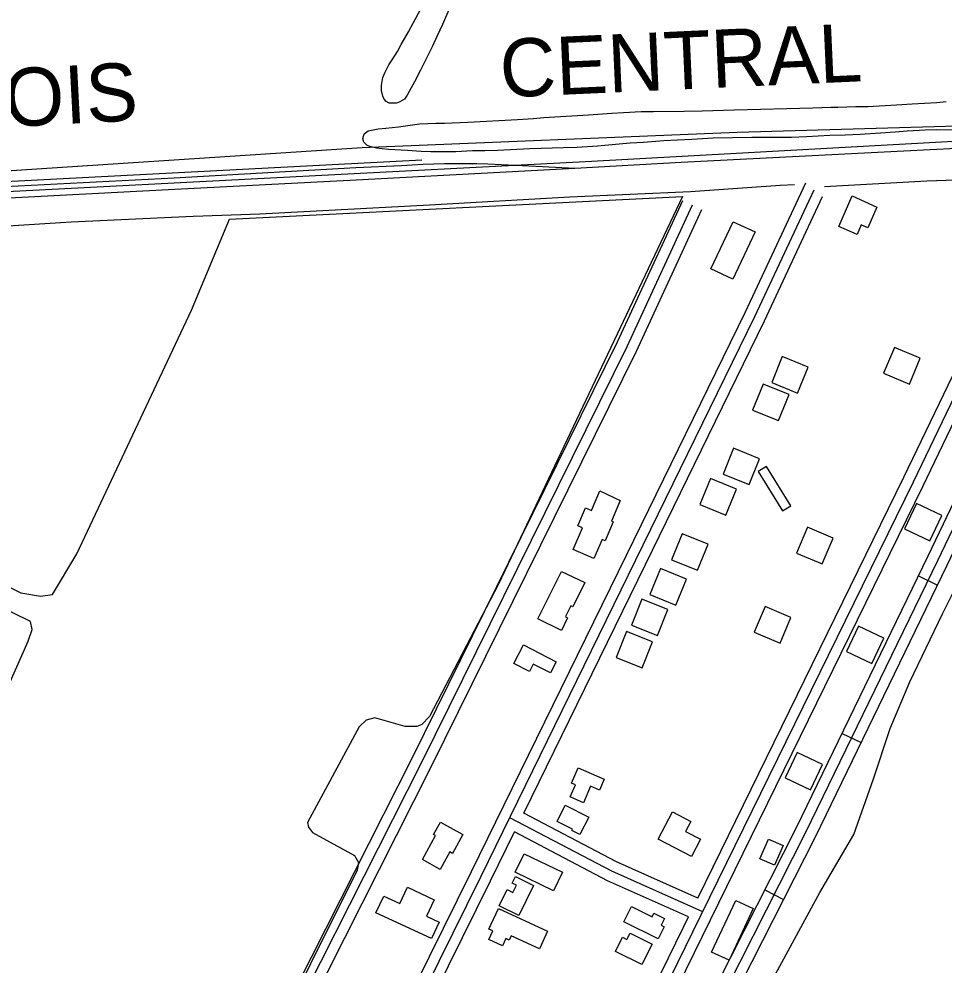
# Model space of a CAD drawing. Extents: x 3477039 to 3515015, y 546746 to 572297.
# Drawn here: x 3500384 to 3501707, y 566047 to 567399 of the extents above; entities that cross this region are included whole.
import ezdxf

# ---------------------------------------------------------------- set-up
doc = ezdxf.new("R2010")
doc.units = 0
for name, color, linetype in [('V-BLDG-OTLN', 7, 'Continuous'), ('V-RAIL-IDEN', 7, 'Continuous'), ('V-RAIL-TRAK', 7, 'Continuous'), ('V-ROAD-CNTR', 7, 'Continuous'), ('V-SITE-VEGE', 7, 'Continuous'), ('V-TOPO-SHOR', 7, 'Continuous')]:
    doc.layers.add(name, color=color, linetype=linetype)

msp = doc.modelspace()

# ---------------------------------------------------------------- linework, layer by layer
at = {"layer": 'V-BLDG-OTLN'}
for points in [[(3501575.1, 567146.5), (3501610.3, 567130.3), (3501597.5, 567100.9), (3501588.3, 567104.9), (3501582.4, 567091.4), (3501556.1, 567102.9)], [(3501405.3, 567109.6), (3501436.7, 567094.9), (3501404.5, 567027.3), (3501373.2, 567042.2)], [(3501657, 566877.6), (3501672.6, 566914.4), (3501635.7, 566930), (3501620.2, 566893.1)], [(3501475.2, 566916.8), (3501460.2, 566879.7), (3501497.3, 566864.7), (3501512.3, 566901.8)], [(3501448, 566877.3), (3501433, 566840.2), (3501470.1, 566825.3), (3501485.1, 566862.4)], [(3501405.7, 566785.7), (3501390.8, 566748.6), (3501427.9, 566733.7), (3501442.8, 566770.8)], [(3501475.5, 566696.1), (3501487.5, 566703.4), (3501453, 566759.7), (3501441, 566752.4)], [(3501372.6, 566742.4), (3501357.7, 566705.3), (3501394.8, 566690.3), (3501409.7, 566727.4)], [(3501214.3, 566724.7), (3501243.6, 566710.9), (3501231, 566681.7), (3501233.7, 566680.5), (3501222.1, 566653.5), (3501217.8, 566655.4), (3501206.1, 566628), (3501176.3, 566640.8), (3501189.8, 566672.2), (3501183.1, 566675), (3501194.1, 566700.6), (3501202.4, 566697)], [(3501686.5, 566653.3), (3501703.6, 566689.5), (3501667.4, 566706.6), (3501650.3, 566670.4)], [(3501532.6, 566620.4), (3501548.1, 566657.2), (3501511.2, 566672.8), (3501495.7, 566635.9)], [(3501332.1, 566663.5), (3501317.1, 566626.4), (3501354.2, 566611.4), (3501369.2, 566648.5)], [(3501301.1, 566613.7), (3501286.2, 566576.6), (3501323.3, 566561.6), (3501338.2, 566598.7)], [(3501159.7, 566609.4), (3501193.1, 566593.7), (3501175.9, 566559.2), (3501173.1, 566560.6), (3501165.3, 566545.1), (3501168.5, 566543.5), (3501159.5, 566525.3), (3501126.1, 566542)], [(3501274.8, 566570.1), (3501259.9, 566533), (3501297, 566518.1), (3501311.9, 566555.2)], [(3501472.2, 566507.2), (3501487.7, 566544), (3501450.8, 566559.5), (3501435.3, 566522.7)], [(3501603.2, 566478), (3501620.3, 566514.2), (3501584.2, 566531.3), (3501567.1, 566495.1)], [(3501252.7, 566523.8), (3501237.8, 566486.7), (3501274.9, 566471.7), (3501289.8, 566508.8)], [(3501105.2, 566504.6), (3501152.3, 566480.5), (3501144.2, 566464.6), (3501119.4, 566477.3), (3501113.8, 566466.5), (3501091.5, 566478)], [(3501515.8, 566297.6), (3501532.9, 566333.7), (3501496.7, 566350.8), (3501479.6, 566314.7)], [(3501183.6, 566328.7), (3501220.9, 566312.5), (3501214.2, 566297), (3501201.3, 566302.6), (3501191, 566279.1), (3501172.1, 566287.3), (3501179.7, 566304.6), (3501174.1, 566307)], [(3501165.1, 566275.4), (3501198.7, 566258.6), (3501186.1, 566233.4), (3501174.5, 566239.2), (3501175.5, 566241.2), (3501153.5, 566252.2)], [(3501318.3, 566265.9), (3501344.4, 566252.4), (3501337, 566238), (3501358.3, 566227), (3501345.6, 566202.3), (3501298.1, 566226.9)], [(3500986.8, 566251), (3501018.8, 566233.6), (3501004.1, 566206.6), (3501000.1, 566208.8), (3500986.5, 566183.8), (3500961, 566197.7), (3500979.7, 566232.1), (3500976.6, 566233.8)], [(3501455.7, 566227), (3501476.5, 566217.8), (3501464.1, 566189.8), (3501443.3, 566199)], [(3501161.2, 566179.6), (3501148.2, 566153), (3501093.7, 566179.6), (3501106.6, 566206.2)], [(3501119.9, 566160.6), (3501098.7, 566117.9), (3501070.7, 566131.8), (3501082.2, 566154.8), (3501090.1, 566150.8), (3501095.3, 566161.2), (3501089.2, 566164.2), (3501093.8, 566173.6)], [(3500939.5, 566158.1), (3500977.9, 566140.2), (3500966.9, 566116.7), (3500985, 566108.3), (3500974, 566084.7), (3500894.5, 566121.8), (3500905.6, 566145.6), (3500928.7, 566134.8)], [(3501433.8, 566127.8), (3501399.2, 566053.8), (3501374.3, 566065.4), (3501408.9, 566139.4)], [(3501069.5, 566127.8), (3501139.8, 566095.4), (3501128.2, 566070.1), (3501087.9, 566088.7), (3501085, 566082.5), (3501080.1, 566084.8), (3501075.2, 566074.3), (3501055.7, 566083.3), (3501061.4, 566095.7), (3501055.9, 566098.2)], [(3501297.9, 566084.3), (3501248.9, 566108.6), (3501259.8, 566130.6), (3501289.3, 566116), (3501291.8, 566121.1), (3501307.1, 566113.5), (3501302.3, 566104), (3501306.6, 566101.8)], [(3501274.7, 566047.6), (3501236.9, 566066.5), (3501247, 566086.8), (3501253.3, 566083.6), (3501257.8, 566092.6), (3501289.3, 566076.8)]]:
    msp.add_lwpolyline(points, close=True, dxfattribs=at)
at = {"layer": 'V-RAIL-TRAK'}
for p, q in [((3500606.2, 567172.3), (3500865.5, 567187.2)), ((3500865.5, 567187.2), (3500931.1, 567189.8)), ((3500866.3, 567169.3), (3501178.6, 567186)), ((3500607.1, 567155.9), (3500866.3, 567169.3))]:
    msp.add_line(p, q, dxfattribs=at)
for points in [[(3501178.6, 567186), (3501330.7, 567194.9), (3501489.9, 567202.8), (3501649.1, 567211), (3501762, 567216.6)], [(3500931.1, 567189.8), (3500946.4, 567190.9), (3500961.8, 567191.8), (3500977.2, 567192.4), (3500992.6, 567192.8), (3501008, 567193), (3501023.4, 567193), (3501038.8, 567192.7), (3501054.2, 567192.2), (3501093.3, 567190.3), (3501132.4, 567188.6), (3501178.6, 567186)], [(3499942.4, 567137.4), (3500177.9, 567150.4), (3500606.2, 567172.3)], [(3499934.5, 567121.1), (3500178.7, 567133.9), (3500607.1, 567155.9)]]:
    msp.add_lwpolyline(points, dxfattribs=at)
at = {"layer": 'V-ROAD-CNTR'}
for p, q in [((3501670.1, 566603.2), (3501697.1, 566590.1)), ((3501561.1, 566378.2), (3501588.1, 566365.2)), ((3501450.5, 566154.3), (3501477.3, 566140.8))]:
    msp.add_line(p, q, dxfattribs=at)
for points in [[(3503182.2, 567300.7), (3501927.5, 567235.5), (3501194.2, 567195.3), (3499925.6, 567129.3), (3496300.2, 566936.8), (3495113.2, 566872.3)], [(3501354.5, 566142.6), (3501649.3, 566744.4), (3501826.7, 567113.4), (3501880.5, 567207.6), (3501915, 567209.2), (3501954.8, 567208.4), (3501991.4, 567196.3)], [(3500959.9, 567197.6), (3499924.9, 567143.8), (3496678.1, 566971.4)], [(3500715.4, 564813.8), (3500718, 564811.6), (3500842.9, 565052.7), (3501057.7, 565502.3), (3501347.7, 566094.7), (3501662.8, 566737.8), (3501840, 567106.5), (3501889.5, 567193), (3501915.2, 567194.2), (3501952.2, 567193.4), (3501966.7, 567188.6)], [(3500802.6, 564758.6), (3500826.2, 564803.1), (3500958.4, 565077.9), (3501080.2, 565333.4), (3501225.9, 565622.8), (3501372.4, 565934.1), (3501522.6, 566230.1), (3501711, 566618.8), (3501879.3, 566970), (3501991.4, 567196.3)], [(3500736.8, 564815.2), (3500856.4, 565046), (3501071.2, 565495.8), (3501361.2, 566088.1), (3501676.3, 566731.3), (3501853.2, 567099.5), (3501898.4, 567178.4), (3501915.4, 567179.2), (3501949.1, 567178.5)], [(3500780.5, 564777.4), (3500931.3, 565090.8), (3501053.3, 565346.6), (3501198.9, 565635.9), (3501345.4, 565947.2), (3501495.7, 566243.4), (3501684, 566631.8), (3501852.3, 566983.2), (3501949.1, 567178.5)], [(3500783.7, 564754.9), (3500812.8, 564809.8), (3500944.9, 565084.3), (3501066.7, 565340), (3501212.4, 565629.3), (3501358.9, 565940.6), (3501509.1, 566236.8), (3501697.5, 566625.3), (3501865.8, 566976.6), (3501948.9, 567144.3), (3501966.7, 567188.6)], [(3500470.2, 565045.1), (3500549.4, 565199.7), (3500656.5, 565407.2), (3500831.6, 565776.4), (3501031.3, 566180.5), (3501252.7, 566632.8), (3501422.6, 566980.6), (3501508.9, 567165)], [(3500478.7, 565017.9), (3500474.8, 565021.3), (3500562.8, 565192.9), (3500669.9, 565400.5), (3500845.1, 565769.8), (3501044.8, 566173.9), (3501266.2, 566626.2), (3501436.1, 566974.1), (3501520.9, 567155.4)], [(3500575.6, 565611.5), (3500699.6, 565855), (3500946.6, 566343.5), (3501239.9, 566937.7), (3501333.3, 567139.7)], [(3501105.7, 566264.1), (3501279.7, 566619.6), (3501449.7, 566967.7), (3501533, 567145.7)], [(3500589, 565604.7), (3500713, 565848.2), (3500960, 566336.8), (3501253.4, 566931.2), (3501346.9, 567133.5)], [(3500602.3, 565597.9), (3500726.4, 565841.5), (3500973.5, 566330.1), (3501266.9, 566924.7), (3501360.5, 567127.2)], [(3501354.5, 566142.6), (3501238.3, 566194.5), (3501105.7, 566264.1)], [(3501361.6, 566123), (3501231.8, 566181), (3501085.8, 566257.6)], [(3500493.5, 565024.9), (3500576.1, 565186), (3500683.4, 565393.9), (3500858.6, 565763.3), (3501058.2, 566167.3), (3501092.5, 566237.2)], [(3501341.3, 566115.7), (3501225.3, 566167.5), (3501092.5, 566237.2)], [(3500713.4, 564835.3), (3500829.5, 565059.4), (3501044.2, 565508.9), (3501334.2, 566101.3), (3501341.3, 566115.7)]]:
    msp.add_lwpolyline(points, dxfattribs=at)
at = {"layer": 'V-SITE-VEGE'}
for p, q in [((3500948.2, 567394.2), (3500958.7, 567414)), ((3501000.3, 567416), (3500989.6, 567391.7)), ((3500941.1, 567380.9), (3500948.2, 567394.2)), ((3500989.6, 567391.7), (3500982.2, 567375.4)), ((3500930.6, 567363), (3500941.1, 567380.9)), ((3500982.2, 567375.4), (3500974.8, 567359.7)), ((3500925.1, 567353), (3500930.6, 567363)), ((3500974.8, 567359.7), (3500958.3, 567326.3)), ((3500912.7, 567333.7), (3500917.7, 567340.9)), ((3500917.7, 567340.9), (3500925.1, 567353)), ((3500907.2, 567322.6), (3500912.7, 567333.7)), ((3500902.6, 567304.4), (3500904.5, 567315.7)), ((3500904.5, 567315.7), (3500907.2, 567322.6)), ((3500958.3, 567326.3), (3500949.7, 567309.7)), ((3500902.6, 567297), (3500902.6, 567304.4)), ((3500945, 567300.9), (3500939, 567290.4)), ((3500949.7, 567309.7), (3500945, 567300.9)), ((3500904.5, 567289), (3500902.6, 567297)), ((3500906.4, 567284.9), (3500904.5, 567289)), ((3500939, 567290.4), (3500935.1, 567284.9)), ((3500908.9, 567281.5), (3500906.4, 567284.9)), ((3500913.6, 567279.3), (3500908.9, 567281.5)), ((3500916.4, 567279.3), (3500913.6, 567279.3)), ((3500923.8, 567279.1), (3500916.4, 567279.3)), ((3500928.5, 567281), (3500923.8, 567279.1)), ((3500935.1, 567284.9), (3500928.5, 567281)), ((3501518.5, 567272.5), (3501545.2, 567273.4)), ((3501545.2, 567273.4), (3501554.6, 567273.5)), ((3501554.6, 567273.5), (3501580.6, 567274.2)), ((3501580.6, 567274.2), (3501597.5, 567274.4)), ((3501597.5, 567274.4), (3501638.4, 567276.6)), ((3501638.4, 567276.6), (3501661.1, 567278.1)), ((3501661.1, 567278.1), (3501696.2, 567280.1)), ((3501696.2, 567280.1), (3501709.7, 567281.4)), ((3501134.7, 567258.6), (3501158.1, 567260)), ((3501158.1, 567260), (3501174.4, 567260.8)), ((3501174.4, 567260.8), (3501198.5, 567262.2)), ((3501198.5, 567262.2), (3501231.7, 567265)), ((3501231.7, 567265), (3501248.4, 567265.8)), ((3501248.4, 567265.8), (3501273.8, 567267.2)), ((3501273.8, 567267.2), (3501291.3, 567267.2)), ((3501291.3, 567267.2), (3501335.1, 567267.8)), ((3501335.1, 567267.8), (3501361, 567268)), ((3501361, 567268), (3501406.6, 567269.3)), ((3501406.6, 567269.3), (3501425.6, 567270.1)), ((3501425.6, 567270.1), (3501500.6, 567271.8)), ((3501500.6, 567271.8), (3501518.5, 567272.5)), ((3500926.8, 567245.2), (3500956.7, 567249.6)), ((3500956.7, 567249.6), (3500968.5, 567250.2)), ((3500968.5, 567250.2), (3500980.2, 567250.5)), ((3500980.2, 567250.5), (3500992.4, 567250.6)), ((3500992.4, 567250.6), (3501025.8, 567251.9)), ((3501025.8, 567251.9), (3501096.8, 567255.9)), ((3501096.8, 567255.9), (3501119.8, 567257.3)), ((3501119.8, 567257.3), (3501134.7, 567258.6)), ((3500875.7, 567228.5), (3500877.6, 567235.2)), ((3500877.6, 567235.2), (3500883.4, 567239.4)), ((3500883.4, 567239.4), (3500897.6, 567242.4)), ((3500897.6, 567242.4), (3500908.8, 567243.2)), ((3500908.8, 567243.2), (3500926.8, 567245.2)), ((3501543.1, 567232.8), (3501510.2, 567231.1)), ((3501565.1, 567233.3), (3501543.1, 567232.8)), ((3501586.5, 567234.2), (3501565.1, 567233.3)), ((3501615.7, 567236.1), (3501586.5, 567234.2)), ((3501636.6, 567237.8), (3501615.7, 567236.1)), ((3501654.1, 567239.1), (3501636.6, 567237.8)), ((3501679.5, 567240.4), (3501654.1, 567239.1)), ((3501695.7, 567241), (3501679.5, 567240.4)), ((3501727.1, 567240.7), (3501695.7, 567241)), ((3500877.2, 567223.5), (3500875.7, 567228.5)), ((3500881.3, 567219), (3500877.2, 567223.5)), ((3500885.8, 567217.2), (3500881.3, 567219)), ((3501258, 567222), (3501211.4, 567217.7)), ((3501277, 567223), (3501258, 567222)), ((3501305.9, 567225.1), (3501277, 567223)), ((3501325.6, 567226.3), (3501305.9, 567225.1)), ((3501346, 567227.3), (3501325.6, 567226.3)), ((3501376.7, 567229.1), (3501346, 567227.3)), ((3501431.7, 567230.1), (3501376.7, 567229.1)), ((3501454.7, 567229.8), (3501431.7, 567230.1)), ((3501488.5, 567230.1), (3501454.7, 567229.8)), ((3501510.2, 567231.1), (3501488.5, 567230.1)), ((3500895.5, 567214.8), (3500885.8, 567217.2)), ((3500903.2, 567213.7), (3500895.5, 567214.8)), ((3500912.6, 567212.8), (3500903.2, 567213.7)), ((3500939.8, 567211.4), (3500912.6, 567212.8)), ((3500959.2, 567210.2), (3500939.8, 567211.4)), ((3500972.9, 567209.7), (3500959.2, 567210.2)), ((3500986.6, 567209.5), (3500972.9, 567209.7)), ((3501008.5, 567209.7), (3500986.6, 567209.5)), ((3501032.4, 567210.9), (3501008.5, 567209.7)), ((3501049.9, 567210.9), (3501032.4, 567210.9)), ((3501068.1, 567211.4), (3501049.9, 567210.9)), ((3501114.4, 567213.8), (3501068.1, 567211.4)), ((3501162.5, 567215.1), (3501114.4, 567213.8)), ((3501182.2, 567215.8), (3501162.5, 567215.1)), ((3501211.4, 567217.7), (3501182.2, 567215.8))]:
    msp.add_line(p, q, dxfattribs=at)
for points in [[(3500252.5, 566646.6), (3500386.9, 566579.3), (3500414.8, 566574.2), (3500432.1, 566576.5), (3500466.9, 566634.7), (3500630.9, 566983.1), (3500685.1, 567113.1), (3501332.6, 567145.6), (3501069.7, 566591.7), (3500970.9, 566402.4), (3500960.2, 566391), (3500952.8, 566387.8), (3500936.3, 566387.8), (3500892.8, 566400.4), (3500880.5, 566397.2), (3500870.6, 566387.4), (3500796.6, 566250.6), (3500798.2, 566244), (3500804, 566236.6), (3500863.7, 566203.4), (3500869.4, 566193.5), (3500867.7, 566182.8), (3500734.7, 565915.7)], [(3501456.6, 566017.4), (3501528.9, 566150.5), (3501577.5, 566233.5), (3501605.7, 566313.4), (3501629.6, 566384.9), (3501657.8, 566452), (3501704.3, 566548.9), (3501769.2, 566678.9)], [(3500329.7, 566357.8), (3500397.2, 566510.2), (3500403, 566526.6), (3500400.6, 566538.1), (3500220.4, 566626.3)]]:
    msp.add_lwpolyline(points, dxfattribs=at)
at = {"layer": 'V-TOPO-SHOR'}
for points in [[(3500012.1, 567160.7), (3500358.8, 567182), (3500874.6, 567215.9), (3501410.9, 567237.5), (3501758.9, 567247.8)], [(3501535.8, 567160), (3501681.9, 567168.1), (3501764.6, 567171)], [(3500728.6, 567120.9), (3500970.9, 567133.9), (3501171.5, 567145), (3501344.1, 567152.9), (3501472.4, 567161.7), (3501492.9, 567163)], [(3499944.1, 567074.9), (3500086.6, 567087), (3500293.1, 567098.8), (3500458.7, 567109.5), (3500633.2, 567117.4), (3500728.6, 567120.9)]]:
    msp.add_lwpolyline(points, dxfattribs=at)

# ---------------------------------------------------------------- texts
at = {"layer": 'V-RAIL-IDEN'}
for s, rotation, p in [('CENTRAL', 2.5843, (3501073.4, 567287.1)), ('ILLINOIS', 2.9839, (3500099.8, 567231))]:
    msp.add_text(s, height=83, rotation=rotation, dxfattribs=at).set_placement(p)

doc.saveas('drawing.dxf')
